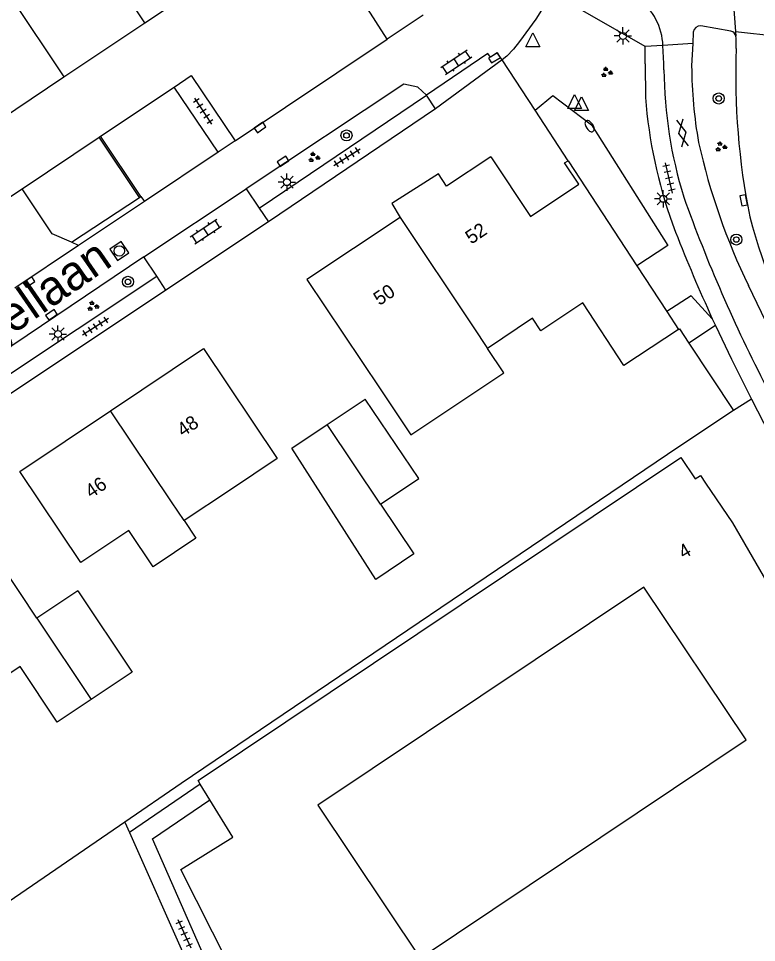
# Model space of a CAD drawing. Extents: x 137999 to 141000, y 397500 to 400501.
# Drawn here: x 138214.5 to 138267.8, y 399235.9 to 399302.8 of the extents above; entities that cross this region are included whole.
import ezdxf

# ---------------------------------------------------------------- set-up
doc = ezdxf.new("R2010")
doc.units = 0
for name, color, linetype in [('gg-afsc-erfafscheiding', 7, 'Continuous'), ('gg-afsc-muur', 7, 'Continuous'), ('gg-anno-huisnummerreeks BGT', 7, 'Continuous'), ('gg-anno-openbare ruimte label', 7, 'Continuous'), ('gg-bbg-bijgebouw', 7, 'Continuous'), ('gg-bbg-gedigitaliseerde bebouwing', 7, 'Continuous'), ('gg-bbg-gedigitaliseerde bijgebouw', 7, 'Continuous'), ('gg-bbg-hoofdgebouw', 7, 'Continuous'), ('gg-bbg-tussenscheiding', 7, 'Continuous'), ('gg-knt-verharding', 7, 'Continuous'), ('gg-knt-verharding nz', 7, 'Continuous'), ('gt-grn-groengrens', 7, 'Continuous'), ('gt-grn-vlakafsluiter', 7, 'Continuous'), ('gt-grn-weggrens', 7, 'Continuous'), ('gt-symb-boom', 7, 'Continuous'), ('gt-symb-brandkraan', 7, 'Continuous'), ('gt-symb-gesloten verharding', 7, 'Continuous'), ('gt-symb-groenvak', 7, 'Continuous'), ('gt-symb-klinker verharding', 7, 'Continuous'), ('gt-symb-kolk', 7, 'Continuous'), ('gt-symb-lichtmast', 7, 'Continuous'), ('gt-symb-rioolschacht', 7, 'Continuous'), ('gt-symb-tegel verharding', 7, 'Continuous'), ('gt-symb-waterafsluiter', 7, 'Continuous')]:
    doc.layers.add(name, color=color, linetype=linetype)

# ---------------------------------------------------------------- blocks, each defined once
blk = doc.blocks.new('gt0-LMAST')
at = {"layer": 'gt-symb-lichtmast'}
for p, q in [((-0.182, 0.173), (-0.447, 0.438)), ((-0.005, 0.246), (-0.005, 0.621)), ((0.172, 0.173), (0.437, 0.438)), ((-0.255, -0.004), (-0.63, -0.004)), ((-0.182, -0.181), (-0.447, -0.446)), ((-0.005, -0.254), (-0.005, -0.629)), ((0.437, -0.446), (0.172, -0.181)), ((0.245, -0.004), (0.62, -0.004))]:
    blk.add_line(p, q, dxfattribs=at)
blk.add_circle((-0.005, -0.004), 0.25, dxfattribs=at)
blk = doc.blocks.new('gt0-WAFSL')
at = {"layer": 'gt-symb-waterafsluiter'}
for p, q in [((-0.5, -0.333), (0, 0.667)), ((0, 0.667), (0.5, -0.333)), ((0.5, -0.333), (-0.5, -0.333))]:
    blk.add_line(p, q, dxfattribs=at)
blk = doc.blocks.new('gt0-KL1')
at = {"layer": 'gt-symb-klinker verharding'}
for p, q in [((-1.15, 0.3), (1.15, 0.3)), ((-1, -0.3), (-1, 0.3)), ((-0.5, 0.3), (-0.5, 0.45)), ((0, -0.3), (0, 0.3)), ((0.5, 0.3), (0.5, 0.45)), ((1, -0.3), (1, 0.3)), ((-1.15, -0.3), (1.15, -0.3)), ((-0.5, -0.45), (-0.5, -0.3)), ((0.5, -0.45), (0.5, -0.3))]:
    blk.add_line(p, q, dxfattribs=at)
blk = doc.blocks.new('gt0-GRVAK')
at = {"layer": 'gt-symb-groenvak'}
for p, q in [((-0.11, 0.189), (-0.228, 0.24)), ((-0.182, 0.153), (0.088, 0.153)), ((-0.091, 0.211), (-0.156, 0.322)), ((-0.047, 0.214), (-0.047, 0.393)), ((-0.004, 0.211), (0.061, 0.322)), ((0.015, 0.189), (0.133, 0.24)), ((0.262, -0.052), (0.197, 0.059)), ((0.305, -0.049), (0.305, 0.13)), ((0.349, -0.052), (0.414, 0.059)), ((-0.245, -0.228), (-0.363, -0.177)), ((-0.318, -0.264), (-0.047, -0.264)), ((-0.226, -0.206), (-0.291, -0.095)), ((-0.183, -0.203), (-0.183, -0.024)), ((-0.139, -0.206), (-0.074, -0.095)), ((-0.12, -0.228), (-0.002, -0.177)), ((0.243, -0.074), (0.125, -0.023)), ((0.17, -0.11), (0.441, -0.11)), ((0.368, -0.074), (0.486, -0.023))]:
    blk.add_line(p, q, dxfattribs=at)
blk = doc.blocks.new('gt0-KOLK')
at = {"layer": 'gt-symb-kolk'}
blk.add_lwpolyline([(0, 0), (0.375, 0), (0.375, 0.4), (-0.375, 0.4), (-0.375, 0), (0, 0)], dxfattribs=at)
blk = doc.blocks.new('gt0-TEG1')
at = {"layer": 'gt-symb-tegel verharding'}
for p, q in [((-1.125, 0), (1.125, 0)), ((-0.9, -0.25), (-0.9, 0.25)), ((-0.45, -0.25), (-0.45, 0.25)), ((0, -0.25), (0, 0.25)), ((0.45, -0.25), (0.45, 0.25)), ((0.9, -0.25), (0.9, 0.25))]:
    blk.add_line(p, q, dxfattribs=at)
blk = doc.blocks.new('gt0-RS')
at = {"layer": 'gt-symb-rioolschacht'}
blk.add_lwpolyline([(-0.5, -0.5), (0.5, -0.5), (0.5, 0.5), (-0.5, 0.5)], close=True, dxfattribs=at)
blk.add_circle((0, 0), 0.375, dxfattribs=at)
blk = doc.blocks.new('gt0-BOOM')
at = {"layer": 'gt-symb-boom'}
for radius in [0.4, 0.2]:
    blk.add_circle((0, 0), radius, dxfattribs=at)
blk = doc.blocks.new('gt0-GESVH1')
at = {"layer": 'gt-symb-gesloten verharding'}
for p, q in [((-0.992, -0.261), (0.008, 0.239)), ((0.008, -0.261), (-0.992, 0.239)), ((0.008, 0.239), (1.008, -0.261)), ((1.008, 0.239), (0.008, -0.261))]:
    blk.add_line(p, q, dxfattribs=at)
blk = doc.blocks.new('gt0-BR')
at = {"layer": 'gt-symb-brandkraan'}
for centre, radius, start, end in [((-0.244, 0), 0.206, 107.56694, 252.43307), ((0.599, -2.664), 3, 106.89205, 107.56694), ((0, -0.691), 0.938, 73.10799, 106.89205), ((-0.599, -2.664), 3, 72.43309, 73.10799), ((0.244, 0), 0.206, 287.56695, 72.43309), ((0.599, 2.664), 3, 252.43307, 253.10797), ((0, 0.691), 0.938, 253.10797, 286.89206), ((-0.599, 2.664), 3, 286.89206, 287.56695)]:
    blk.add_arc(centre, radius, start, end, dxfattribs=at)

msp = doc.modelspace()

# ---------------------------------------------------------------- linework, layer by layer
at = {"layer": 'gg-afsc-erfafscheiding'}
msp.add_line((138222.163, 399244.66), (138208.008, 399234.964), dxfattribs=at)
msp.add_lwpolyline([(138262.202, 399271.8), (138226.233, 399247.448), (138222.163, 399244.66)], dxfattribs=at)
at = {"layer": 'gg-afsc-muur'}
for p, q in [((138223.205, 399289.843), (138220.286, 399294.202)), ((138223.316, 399289.916), (138220.4, 399294.279)), ((138223.205, 399289.843), (138223.316, 399289.916)), ((138262.941, 399279.307), (138266.166, 399274.429)), ((138266.166, 399274.429), (138262.202, 399271.8))]:
    msp.add_line(p, q, dxfattribs=at)
msp.add_lwpolyline([(138262.198, 399280.289), (138262.263, 399280.332), (138262.941, 399279.307)], dxfattribs=at)
at = {"layer": 'gg-bbg-bijgebouw'}
for p, q in [((138236.793, 399273.427), (138239.531, 399275.246)), ((138234.218, 399271.715), (138236.793, 399273.427))]:
    msp.add_line(p, q, dxfattribs=at)
msp.add_lwpolyline([(138218.745, 399261.4), (138218.397, 399261.144), (138215.782, 399259.417)], dxfattribs=at)
at = {"layer": 'gg-bbg-gedigitaliseerde bebouwing'}
for p, q in [((138258.224, 399277.687), (138255.262, 399282.21)), ((138229.784, 399268.704), (138226.431, 399266.472))]:
    msp.add_line(p, q, dxfattribs=at)
for points in [[(138255.262, 399282.21), (138252.242, 399280.193), (138251.632, 399281.106), (138248.366, 399278.926)], [(138227.85, 399278.91), (138233.17, 399270.969), (138229.784, 399268.704)], [(138240.61, 399275.99), (138242.832, 399272.664), (138249.551, 399277.152), (138248.366, 399278.926)], [(138222.443, 399265.76), (138218.97, 399263.436), (138214.56, 399270.02)], [(138226.431, 399266.472), (138227.29, 399265.191), (138224.194, 399263.13), (138222.443, 399265.76)], [(138236.097, 399245.89), (138243.5, 399234.826), (138267.077, 399250.603), (138259.674, 399261.666), (138236.097, 399245.89)], [(138219.706, 399253.533), (138217.256, 399251.9), (138214.574, 399255.921), (138206.84, 399250.763)]]:
    msp.add_lwpolyline(points, dxfattribs=at)
at = {"layer": 'gg-bbg-gedigitaliseerde bijgebouw'}
for points in [[(138240.647, 399267.664), (138243.408, 399269.507), (138239.531, 399275.246)], [(138240.647, 399267.664), (138243.06, 399264.055), (138240.302, 399262.213), (138234.218, 399271.715)], [(138218.745, 399261.4), (138222.672, 399255.511), (138219.706, 399253.533)]]:
    msp.add_lwpolyline(points, dxfattribs=at)
at = {"layer": 'gg-bbg-hoofdgebouw'}
for p, q in [((138223.607, 399302.481), (138229.412, 399306.358)), ((138217.75, 399298.57), (138223.607, 399302.481)), ((138254.201, 399292.504), (138259.175, 399284.906)), ((138259.175, 399284.906), (138261.349, 399281.586)), ((138261.349, 399281.586), (138262.198, 399280.289)), ((138262.198, 399280.289), (138258.224, 399277.687)), ((138221.113, 399274.403), (138227.85, 399278.91)), ((138214.56, 399270.02), (138221.113, 399274.403)), ((138228.307, 399246.273), (138227.606, 399247.41))]:
    msp.add_line(p, q, dxfattribs=at)
for points in [[(138207.1, 399302.54), (138207.67, 399301.56), (138207.39, 399301.37), (138211.88, 399294.65), (138217.75, 399298.57)], [(138248.61, 399292.79), (138245.42, 399290.67), (138244.84, 399291.56), (138241.45, 399289.41), (138242.07, 399288.4)], [(138248.61, 399292.79), (138251.475, 399288.474), (138254.974, 399290.797), (138253.951, 399292.338), (138254.201, 399292.504)], [(138242.07, 399288.4), (138235.32, 399283.91), (138240.61, 399275.99)], [(138227.606, 399247.41), (138227.444, 399247.673), (138262.356, 399271.034), (138263.4, 399269.5), (138263.769, 399269.739), (138264.151, 399269.175)], [(138264.151, 399269.175), (138266.099, 399266.299), (138269.743, 399260.01), (138271.206, 399260.976), (138281.641, 399239.28), (138276.487, 399235.871), (138274.685, 399238.588)], [(138215.782, 399259.417), (138213.283, 399263.201), (138209.861, 399260.911), (138207.094, 399265.042)], [(138238.17, 399228.047), (138234.205, 399225.388), (138226.21, 399241.234), (138229.968, 399243.578), (138228.307, 399246.273)]]:
    msp.add_lwpolyline(points, dxfattribs=at)
at = {"layer": 'gg-bbg-tussenscheiding'}
for p, q in [((138223.607, 399302.481), (138219.113, 399309.205)), ((138213.257, 399305.292), (138217.75, 399298.57)), ((138225.526, 399267.822), (138221.113, 399274.403)), ((138240.647, 399267.664), (138236.793, 399273.427)), ((138226.431, 399266.472), (138225.526, 399267.822)), ((138215.782, 399259.417), (138219.706, 399253.533))]:
    msp.add_line(p, q, dxfattribs=at)
msp.add_lwpolyline([(138242.07, 399288.4), (138247.331, 399280.477), (138248.366, 399278.926)], dxfattribs=at)
at = {"layer": 'gg-knt-verharding'}
for p, q in [((138259.767, 399300.769), (138252.944, 399304.681)), ((138243.736, 399303.036), (138241.124, 399301.288)), ((138265.978, 399301.877), (138263.808, 399302.255)), ((138263.253, 399301.807), (138263.213, 399300.969)), ((138230.125, 399293.931), (138241.124, 399301.288)), ((138263.213, 399300.969), (138263.135, 399299.357)), ((138259.774, 399299.514), (138259.767, 399300.769)), ((138249.43, 399299.804), (138244.609, 399296.259)), ((138249.774, 399300.057), (138249.43, 399299.804)), ((138251.821, 399296.165), (138249.43, 399299.804)), ((138259.774, 399299.514), (138259.8, 399297.077)), ((138228.897, 399293.11), (138225.717, 399297.834)), ((138231.862, 399289.079), (138243.954, 399297.238)), ((138244.609, 399296.259), (138243.954, 399297.238)), ((138244.609, 399296.259), (138232.545, 399288.074)), ((138254.201, 399292.504), (138251.821, 399296.165)), ((138230.125, 399293.931), (138228.897, 399293.11)), ((138228.897, 399293.11), (138223.565, 399289.543)), ((138230.937, 399290.456), (138231.862, 399289.079)), ((138218.299, 399286.6), (138223.205, 399289.843)), ((138223.565, 399289.543), (138218.809, 399286.362)), ((138231.862, 399289.079), (138232.545, 399288.074)), ((138232.545, 399288.074), (138225.12, 399283.149)), ((138261.751, 399287.928), (138261.977, 399287.339)), ((138218.809, 399286.362), (138214.203, 399283.281)), ((138218.809, 399286.362), (138218.299, 399286.6)), ((138223.526, 399285.543), (138210.298, 399276.63)), ((138224.467, 399284.155), (138223.526, 399285.543)), ((138211.137, 399275.293), (138224.467, 399284.155)), ((138225.12, 399283.149), (138224.467, 399284.155)), ((138225.12, 399283.149), (138211.884, 399274.303)), ((138264.628, 399281.073), (138264.857, 399280.574)), ((138227.606, 399247.41), (138222.494, 399243.913)), ((138222.494, 399243.913), (138236.542, 399212.247))]:
    msp.add_line(p, q, dxfattribs=at)
for points in [[(138241.124, 399301.288), (138238.064, 399306.084), (138240.549, 399307.745)], [(138252.944, 399304.681), (138252.656, 399304.084), (138252.283, 399303.398), (138251.862, 399302.74), (138250.702, 399301.126), (138250.266, 399300.565), (138249.774, 399300.057)], [(138266.359, 399300.613), (138266.355, 399301.377), (138266.345, 399301.5)], [(138261.133, 399299.082), (138261.136, 399299.534), (138261.066, 399300.833)], [(138225.717, 399297.834), (138226.96, 399298.663), (138230.125, 399293.931)], [(138243.954, 399297.238), (138243.349, 399297.832), (138242.321, 399298.037), (138230.937, 399290.456)], [(138218.299, 399286.6), (138216.895, 399287.223), (138214.718, 399290.474)], [(138273.86, 399270.199), (138270.05, 399277.66), (138267.25, 399283.47)], [(138264.857, 399280.574), (138266.009, 399278.149), (138267.474, 399275.242)], [(138267.474, 399275.242), (138275.254, 399260.108), (138280.174, 399250.033), (138282.757, 399244.506)], [(138237.783, 399212.441), (138224.162, 399243.443), (138228.307, 399246.273)]]:
    msp.add_lwpolyline(points, dxfattribs=at)
for centre, radius, start, end in [((138256.496, 399300.619), 4.575, 2.67985, 52.05939), ((138263.769, 399301.735), 0.521, 85.75671, 172.06472), ((138265.864, 399301.399), 0.491, 11.83541, 76.62448), ((138318.494, 399298.699), 52.17, 177.89698, 191.32689), ((138293.385, 399299.397), 32.254, 180.55969, 197.17657), ((138297.037, 399299.651), 33.903, 180.49666, 189.92385), ((138294.416, 399299.676), 34.713, 184.29412, 199.78161), ((138309.88, 399304.151), 47.382, 192.60886, 205.87937), ((138365.168, 399326.381), 108.9, 199.58782, 207.48365), ((138307.705, 399298.963), 41.711, 194.59512, 211.12318), ((138376.824, 399332.234), 123.31, 201.35123, 204.51297)]:
    msp.add_arc(centre, radius, start, end, dxfattribs=at)
at = {"layer": 'gg-knt-verharding nz'}
for p, q in [((138266.318, 399301.84), (138269.565, 399301.483)), ((138223.526, 399285.543), (138230.937, 399290.456))]:
    msp.add_line(p, q, dxfattribs=at)
msp.add_lwpolyline([(138249.43, 399299.804), (138249.085, 399300.307), (138248.582, 399299.996), (138248.4, 399300.248), (138243.954, 399297.238)], dxfattribs=at)
at = {"layer": 'gt-grn-groengrens'}
for p, q in [((138223.316, 399289.916), (138223.565, 399289.543)), ((138264.857, 399280.574), (138262.941, 399279.307)), ((138267.474, 399275.242), (138266.166, 399274.429)), ((138222.163, 399244.66), (138222.494, 399243.913))]:
    msp.add_line(p, q, dxfattribs=at)
for points in [[(138251.821, 399296.165), (138253.094, 399297.208), (138255.905, 399295.104), (138261.411, 399286.37), (138259.175, 399284.906)], [(138264.628, 399281.073), (138263.106, 399282.737), (138261.349, 399281.586)]]:
    msp.add_lwpolyline(points, dxfattribs=at)
at = {"layer": 'gt-grn-vlakafsluiter'}
for p, q in [((138220.4, 399294.279), (138225.717, 399297.834)), ((138214.718, 399290.474), (138220.286, 399294.202)), ((138220.286, 399294.202), (138220.4, 399294.279)), ((138212.855, 399289.237), (138214.718, 399290.474))]:
    msp.add_line(p, q, dxfattribs=at)
at = {"layer": 'gt-grn-weggrens'}
for p, q in [((138266.135, 399304.096), (138266.318, 399301.84)), ((138266.318, 399301.84), (138266.345, 399301.5)), ((138261.066, 399300.833), (138259.767, 399300.769)), ((138263.213, 399300.969), (138261.066, 399300.833))]:
    msp.add_line(p, q, dxfattribs=at)

# ---------------------------------------------------------------- block references
at = {"layer": 'gt-symb-boom'}
for p in [(138265.098, 399297.004), (138238.183, 399294.33), (138266.373, 399286.799), (138222.375, 399283.744)]:
    msp.add_blockref('gt0-BOOM', p, dxfattribs=at)
at = {"layer": 'gt-symb-brandkraan', "rotation": -56.91369260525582}
msp.add_blockref('gt0-BR', (138255.759, 399295), dxfattribs=at)
at = {"layer": 'gt-symb-gesloten verharding', "rotation": 101.00666417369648}
msp.add_blockref('gt0-GESVH1', (138262.46, 399294.5), dxfattribs=at)
at = {"layer": 'gt-symb-groenvak'}
for p in [(138256.981, 399298.89), (138265.241, 399293.509), (138235.813, 399292.741), (138219.828, 399281.982)]:
    msp.add_blockref('gt0-GRVAK', p, dxfattribs=at)
at = {"layer": 'gt-symb-klinker verharding'}
for p, rotation in [((138246.123, 399299.627), 33.70595653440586), ((138228.008, 399287.387), 33.705956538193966)]:
    msp.add_blockref('gt0-KL1', p, dxfattribs=dict(at, rotation=rotation))
at = {"layer": 'gt-symb-kolk'}
for p, rotation in [((138248.781, 399300.115), -149.00579496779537), ((138232.046, 399294.738), 33.78542795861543), ((138233.7, 399292.296), 33.65649578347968), ((138266.706, 399289.595), -78.99333582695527), ((138215.328, 399283.556), 33.78542795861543), ((138216.959, 399281.192), 33.78542795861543)]:
    msp.add_blockref('gt0-KOLK', p, dxfattribs=dict(at, rotation=rotation))
at = {"layer": 'gt-symb-lichtmast'}
for p in [(138258.173, 399301.53), (138233.877, 399290.954), (138261.09, 399289.748), (138217.322, 399279.97)]:
    msp.add_blockref('gt0-LMAST', p, dxfattribs=at)
at = {"layer": 'gt-symb-rioolschacht', "rotation": 33.78542795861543}
msp.add_blockref('gt0-RS', (138221.753, 399285.972), dxfattribs=at)
at = {"layer": 'gt-symb-tegel verharding'}
for p, rotation in [((138227.819, 399296.086), 123.00706175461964), ((138238.217, 399292.753), 32.418449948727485), ((138261.499, 399291.258), 103.00750479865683), ((138220.031, 399280.502), 32.41844994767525), ((138226.458, 399236.599), -65.6651257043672)]:
    msp.add_blockref('gt0-TEG1', p, dxfattribs=dict(at, rotation=rotation))
at = {"layer": 'gt-symb-waterafsluiter'}
for p in [(138251.651, 399301.084), (138254.676, 399296.619), (138255.174, 399296.466)]:
    msp.add_blockref('gt0-WAFSL', p, dxfattribs=at)

# ---------------------------------------------------------------- texts
at = {"layer": 'gg-anno-huisnummerreeks BGT'}
for s, rotation, p in [('52', 33.9, (138247.203, 399286.426)), ('50', 33.6, (138240.555, 399281.988)), ('48', 33.8, (138226.352, 399272.493)), ('46', 33.8, (138219.707, 399268.048)), ('4', 30.1, (138262.553, 399263.665))]:
    msp.add_text(s, height=1, rotation=rotation, dxfattribs=at).set_placement(p)
at = {"layer": 'gg-anno-openbare ruimte label'}
msp.add_text('Pieter Bruegellaan', height=2.5, rotation=34.7, dxfattribs=at).set_placement((138198.755, 399269.319))

doc.saveas('drawing.dxf')
